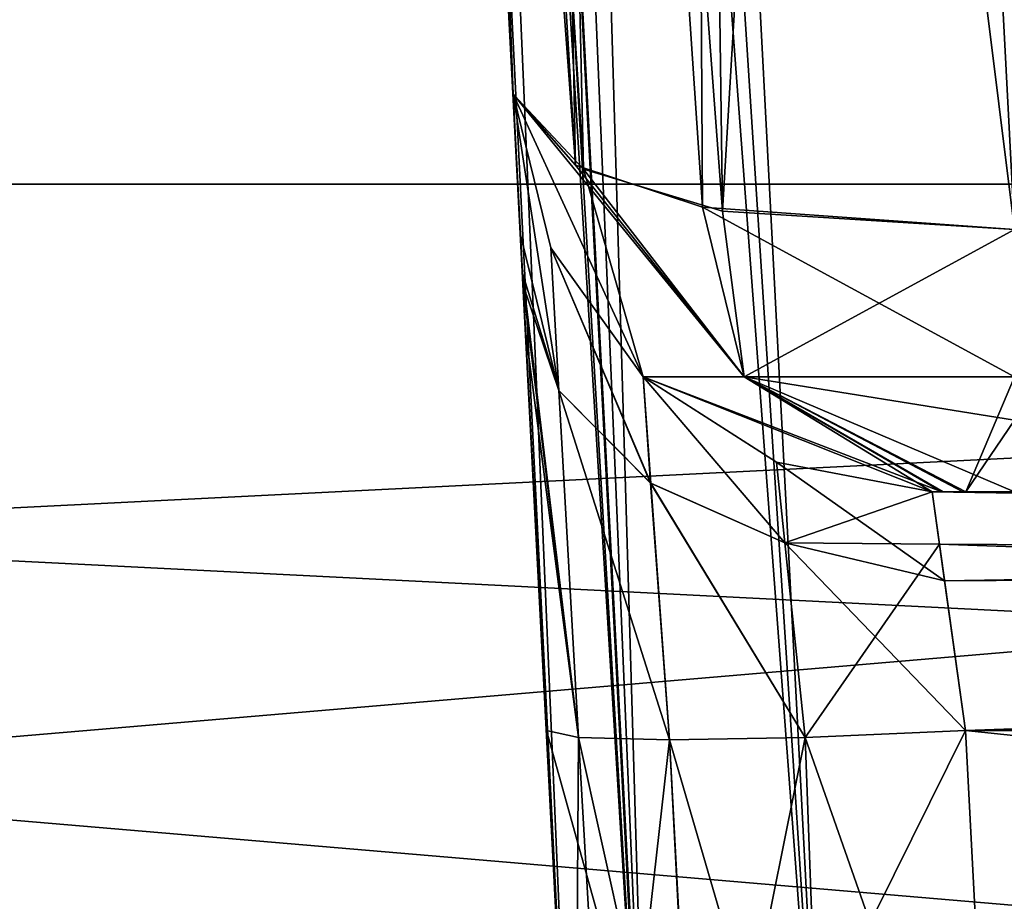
# Model space of a CAD drawing. Header units: inches. Extents: x -11.1 to 11.1, y -2.2 to 7.8.
# Tile 529 of 656: x -3.941 to -3.823, y -1.529 to -1.424. Entities that reach past the tile are written whole.
import ezdxf

# ---------------------------------------------------------------- set-up
doc = ezdxf.new("R2010")
doc.units = ezdxf.units.IN
doc.header["$LTSCALE"] = 93.866667
doc.header["$MEASUREMENT"] = 0
for name, color, linetype in [('10211', 7, 'CONTINUOUS'), ('10212', 7, 'CONTINUOUS'), ('10217', 7, 'CONTINUOUS'), ('10218', 7, 'CONTINUOUS'), ('10263', 7, 'CONTINUOUS'), ('2391', 7, 'CONTINUOUS'), ('2392', 7, 'CONTINUOUS'), ('2394', 7, 'CONTINUOUS'), ('2659', 7, 'CONTINUOUS'), ('2673', 7, 'CONTINUOUS'), ('2714', 7, 'CONTINUOUS'), ('2716', 7, 'CONTINUOUS'), ('2733', 7, 'CONTINUOUS'), ('2735', 7, 'CONTINUOUS'), ('2993', 7, 'CONTINUOUS'), ('2994', 7, 'CONTINUOUS'), ('3039', 7, 'CONTINUOUS'), ('3807', 7, 'CONTINUOUS'), ('6927', 7, 'CONTINUOUS'), ('6940', 7, 'CONTINUOUS'), ('9406', 7, 'CONTINUOUS'), ('9409', 7, 'CONTINUOUS'), ('9462', 7, 'CONTINUOUS'), ('9463', 7, 'CONTINUOUS'), ('9480', 7, 'CONTINUOUS'), ('9481', 7, 'CONTINUOUS'), ('9735', 7, 'CONTINUOUS')]:
    doc.layers.add(name, color=color, linetype=linetype)

msp = doc.modelspace()

# ---------------------------------------------------------------- linework, layer by layer
at = {"layer": '10211', "linetype": 'Continuous'}
for points in [[(-3.88116, -1.44921, -4.16527), (-3.88202, -1.43262, -4.11649), (-3.87656, -1.46791, -4.15872), (-3.88116, -1.44921, -4.16527)], [(-3.88202, -1.43262, -4.11649), (-3.8775, -1.45093, -4.11649), (-3.87656, -1.46791, -4.15872), (-3.88202, -1.43262, -4.11649)], [(-3.88091, -1.45395, -4.17088), (-3.88116, -1.44921, -4.16527), (-3.87656, -1.46791, -4.15872), (-3.88091, -1.45395, -4.17088)], [(-3.8775, -1.45093, -4.11649), (-3.86651, -1.46627, -4.11649), (-3.86562, -1.47895, -4.14769), (-3.8775, -1.45093, -4.11649)], [(-3.87656, -1.46791, -4.15872), (-3.8775, -1.45093, -4.11649), (-3.86562, -1.47895, -4.14769), (-3.87656, -1.46791, -4.15872)], [(-3.87805, -1.50843, -4.19638), (-3.88091, -1.45395, -4.17088), (-3.87421, -1.50923, -4.1773), (-3.87805, -1.50843, -4.19638)], [(-3.88091, -1.45395, -4.17088), (-3.87656, -1.46791, -4.15872), (-3.87421, -1.50923, -4.1773), (-3.88091, -1.45395, -4.17088)], [(-3.86651, -1.46627, -4.11649), (-3.85062, -1.47644, -4.11649), (-3.84964, -1.48607, -4.14014), (-3.86651, -1.46627, -4.11649)], [(-3.86562, -1.47895, -4.14769), (-3.86651, -1.46627, -4.11649), (-3.84964, -1.48607, -4.14014), (-3.86562, -1.47895, -4.14769)], [(-3.87656, -1.46791, -4.15872), (-3.86562, -1.47895, -4.14769), (-3.86338, -1.50951, -4.16112), (-3.87656, -1.46791, -4.15872)], [(-3.87421, -1.50923, -4.1773), (-3.87656, -1.46791, -4.15872), (-3.86338, -1.50951, -4.16112), (-3.87421, -1.50923, -4.1773)], [(-3.85062, -1.47644, -4.11649), (-3.83209, -1.48, -4.11649), (-3.84964, -1.48607, -4.14014), (-3.85062, -1.47644, -4.11649)], [(-3.86562, -1.47895, -4.14769), (-3.84964, -1.48607, -4.14014), (-3.8472, -1.50923, -4.15029), (-3.86562, -1.47895, -4.14769)], [(-3.86338, -1.50951, -4.16112), (-3.86562, -1.47895, -4.14769), (-3.8472, -1.50923, -4.15029), (-3.86338, -1.50951, -4.16112)], [(-3.83209, -1.48, -4.11649), (-3.83122, -1.48622, -4.13478), (-3.84964, -1.48607, -4.14014), (-3.83209, -1.48, -4.11649)], [(-3.84964, -1.48607, -4.14014), (-3.83122, -1.48622, -4.13478), (-3.8472, -1.50923, -4.15029), (-3.84964, -1.48607, -4.14014)], [(-3.83122, -1.48622, -4.13478), (-3.82812, -1.50843, -4.14645), (-3.8472, -1.50923, -4.15029), (-3.83122, -1.48622, -4.13478)]]:
    msp.add_3dface(points, dxfattribs=at)
at = {"layer": '10212', "linetype": 'Continuous'}
for points in [[(-3.87464, -1.57343, -4.19979), (-3.87805, -1.50843, -4.19638), (-3.87421, -1.50923, -4.1773), (-3.87464, -1.57343, -4.19979)], [(-3.82812, -1.50843, -4.14645), (-3.82471, -1.57343, -4.14986), (-3.86001, -1.57278, -4.16439), (-3.82812, -1.50843, -4.14645)], [(-3.8472, -1.50923, -4.15029), (-3.82812, -1.50843, -4.14645), (-3.86001, -1.57278, -4.16439), (-3.8472, -1.50923, -4.15029)], [(-3.87464, -1.57343, -4.19979), (-3.87421, -1.50923, -4.1773), (-3.87053, -1.57294, -4.17984), (-3.87464, -1.57343, -4.19979)], [(-3.87421, -1.50923, -4.1773), (-3.86338, -1.50951, -4.16112), (-3.87053, -1.57294, -4.17984), (-3.87421, -1.50923, -4.1773)], [(-3.87053, -1.57294, -4.17984), (-3.86338, -1.50951, -4.16112), (-3.86001, -1.57278, -4.16439), (-3.87053, -1.57294, -4.17984)], [(-3.86338, -1.50951, -4.16112), (-3.8472, -1.50923, -4.15029), (-3.86001, -1.57278, -4.16439), (-3.86338, -1.50951, -4.16112)]]:
    msp.add_3dface(points, dxfattribs=at)
at = {"layer": '10217', "linetype": 'Continuous'}
for points in [[(-3.87805, -1.50843, 4.19638), (-3.87464, -1.57343, 4.19979), (-3.86013, -1.57278, 4.16451), (-3.87805, -1.50843, 4.19638)], [(-3.87421, -1.50923, 4.1773), (-3.87805, -1.50843, 4.19638), (-3.86013, -1.57278, 4.16451), (-3.87421, -1.50923, 4.1773)], [(-3.82471, -1.57343, 4.14986), (-3.82812, -1.50843, 4.14645), (-3.8472, -1.50923, 4.15029), (-3.82471, -1.57343, 4.14986)], [(-3.86338, -1.50951, 4.16112), (-3.87421, -1.50923, 4.1773), (-3.86013, -1.57278, 4.16451), (-3.86338, -1.50951, 4.16112)], [(-3.8472, -1.50923, 4.15029), (-3.86338, -1.50951, 4.16112), (-3.84489, -1.57293, 4.15407), (-3.8472, -1.50923, 4.15029)], [(-3.84489, -1.57293, 4.15407), (-3.86338, -1.50951, 4.16112), (-3.86013, -1.57278, 4.16451), (-3.84489, -1.57293, 4.15407)], [(-3.82471, -1.57343, 4.14986), (-3.8472, -1.50923, 4.15029), (-3.84489, -1.57293, 4.15407), (-3.82471, -1.57343, 4.14986)]]:
    msp.add_3dface(points, dxfattribs=at)
at = {"layer": '10218', "linetype": 'Continuous'}
for points in [[(-3.88202, -1.43262, 4.11649), (-3.88084, -1.45527, 4.17226), (-3.87657, -1.46792, 4.15875), (-3.88202, -1.43262, 4.11649)], [(-3.8775, -1.45093, 4.11649), (-3.88202, -1.43262, 4.11649), (-3.87657, -1.46792, 4.15875), (-3.8775, -1.45093, 4.11649)], [(-3.86651, -1.46627, 4.11649), (-3.8775, -1.45093, 4.11649), (-3.86563, -1.47896, 4.14771), (-3.86651, -1.46627, 4.11649)], [(-3.8775, -1.45093, 4.11649), (-3.87657, -1.46792, 4.15875), (-3.86563, -1.47896, 4.14771), (-3.8775, -1.45093, 4.11649)], [(-3.88084, -1.45527, 4.17226), (-3.88055, -1.46084, 4.17748), (-3.87421, -1.50923, 4.1773), (-3.88084, -1.45527, 4.17226)], [(-3.88084, -1.45527, 4.17226), (-3.87421, -1.50923, 4.1773), (-3.87657, -1.46792, 4.15875), (-3.88084, -1.45527, 4.17226)], [(-3.88055, -1.46084, 4.17748), (-3.87805, -1.50843, 4.19638), (-3.87421, -1.50923, 4.1773), (-3.88055, -1.46084, 4.17748)], [(-3.85062, -1.47644, 4.11649), (-3.86651, -1.46627, 4.11649), (-3.84964, -1.48608, 4.14015), (-3.85062, -1.47644, 4.11649)], [(-3.86651, -1.46627, 4.11649), (-3.86563, -1.47896, 4.14771), (-3.84964, -1.48608, 4.14015), (-3.86651, -1.46627, 4.11649)], [(-3.87421, -1.50923, 4.1773), (-3.86338, -1.50951, 4.16112), (-3.87657, -1.46792, 4.15875), (-3.87421, -1.50923, 4.1773)], [(-3.87657, -1.46792, 4.15875), (-3.86338, -1.50951, 4.16112), (-3.86563, -1.47896, 4.14771), (-3.87657, -1.46792, 4.15875)], [(-3.83061, -1.49058, 4.13936), (-3.83209, -1.48, 4.11649), (-3.85062, -1.47644, 4.11649), (-3.83061, -1.49058, 4.13936)], [(-3.83061, -1.49058, 4.13936), (-3.85062, -1.47644, 4.11649), (-3.84964, -1.48608, 4.14015), (-3.83061, -1.49058, 4.13936)], [(-3.86338, -1.50951, 4.16112), (-3.8472, -1.50923, 4.15029), (-3.86563, -1.47896, 4.14771), (-3.86338, -1.50951, 4.16112)], [(-3.86563, -1.47896, 4.14771), (-3.8472, -1.50923, 4.15029), (-3.84964, -1.48608, 4.14015), (-3.86563, -1.47896, 4.14771)], [(-3.82812, -1.50843, 4.14645), (-3.83061, -1.49058, 4.13936), (-3.84964, -1.48608, 4.14015), (-3.82812, -1.50843, 4.14645)], [(-3.8472, -1.50923, 4.15029), (-3.82812, -1.50843, 4.14645), (-3.84964, -1.48608, 4.14015), (-3.8472, -1.50923, 4.15029)]]:
    msp.add_3dface(points, dxfattribs=at)
at = {"layer": '10263', "linetype": 'Continuous'}
for points in [[(-3.92366, -0.63817, -4.4453), (-3.87464, -1.57343, -4.39629), (-3.86597, -1.57278, -4.41745), (-3.92366, -0.63817, -4.4453)], [(-3.92136, -0.63865, -4.45675), (-3.92366, -0.63817, -4.4453), (-3.86597, -1.57278, -4.41745), (-3.92136, -0.63865, -4.45675)], [(-3.91486, -0.63882, -4.46646), (-3.92136, -0.63865, -4.45675), (-3.86597, -1.57278, -4.41745), (-3.91486, -0.63882, -4.46646)], [(-3.91486, -0.63882, -4.46646), (-3.84469, -1.57343, -4.42625), (-3.90515, -0.63865, -4.47296), (-3.91486, -0.63882, -4.46646)], [(-3.84469, -1.57343, -4.42625), (-3.91486, -0.63882, -4.46646), (-3.86597, -1.57278, -4.41745), (-3.84469, -1.57343, -4.42625)], [(-3.84469, -1.57343, -4.42625), (-3.8937, -0.63817, -4.47526), (-3.90515, -0.63865, -4.47296), (-3.84469, -1.57343, -4.42625)]]:
    msp.add_3dface(points, dxfattribs=at)
at = {"layer": '2391', "linetype": 'Continuous'}
msp.add_3dface([(-3.83865, -1.13627, 3.69695), (-3.82228, -1.44873, 3.82319), (-3.22861, -1.13627, 3.69695), (-3.83865, -1.13627, 3.69695)], dxfattribs=at)
at = {"layer": '2392', "linetype": 'Continuous'}
for points in [[(-3.83209, -1.48, 4.11649), (-3.1969, -1.48, 4.11649), (-3.83209, -1.48, 3.88012), (-3.83209, -1.48, 4.11649)], [(-3.83209, -1.48, 3.88012), (-3.1969, -1.48, 4.11649), (-3.83093, -1.48, 3.87509), (-3.83209, -1.48, 3.88012)], [(-3.1969, -1.48, -3.86955), (-3.1969, -1.48, -4.11649), (-3.83209, -1.48, -4.11649), (-3.1969, -1.48, -3.86955)], [(-3.82228, -1.48, -3.86955), (-3.1969, -1.48, -3.86955), (-3.83209, -1.48, -4.11649), (-3.82228, -1.48, -3.86955)], [(-3.82806, -1.48, -3.87155), (-3.82228, -1.48, -3.86955), (-3.83209, -1.48, -4.11649), (-3.82806, -1.48, -3.87155)], [(-3.83077, -1.48, -3.8748), (-3.82806, -1.48, -3.87155), (-3.83209, -1.48, -4.11649), (-3.83077, -1.48, -3.8748)], [(-3.83209, -1.48, -3.88012), (-3.83077, -1.48, -3.8748), (-3.83209, -1.48, -4.11649), (-3.83209, -1.48, -3.88012)], [(-3.83093, -1.48, 3.87509), (-3.1969, -1.48, 4.11649), (-3.82845, -1.48, 3.87188), (-3.83093, -1.48, 3.87509)], [(-3.82845, -1.48, 3.87188), (-3.1969, -1.48, 4.11649), (-3.82228, -1.48, 3.86955), (-3.82845, -1.48, 3.87188)]]:
    msp.add_3dface(points, dxfattribs=at)
at = {"layer": '2394', "linetype": 'Continuous'}
for points in [[(-4.83591, -1.42004, 3.67678), (-3.12184, -1.24563, 3.60632), (-4.8321, -1.44332, 3.68619), (-4.83591, -1.42004, 3.67678)], [(-3.12184, -1.24563, 3.60632), (-3.1679, -1.44332, 3.68619), (-4.8321, -1.44332, 3.68619), (-3.12184, -1.24563, 3.60632)], [(-3.1679, -1.44332, 3.68619), (-3.14253, -1.52907, 3.72083), (-4.88447, -1.58937, 3.74519), (-3.1679, -1.44332, 3.68619)], [(-4.85689, -1.52752, 3.7202), (-3.1679, -1.44332, 3.68619), (-4.88447, -1.58937, 3.74519), (-4.85689, -1.52752, 3.7202)], [(-4.8321, -1.44332, 3.68619), (-3.1679, -1.44332, 3.68619), (-4.85689, -1.52752, 3.7202), (-4.8321, -1.44332, 3.68619)]]:
    msp.add_3dface(points, dxfattribs=at)
at = {"layer": '2659', "linetype": 'Continuous'}
for points in [[(-3.9385, -0.355, -2.83706), (-3.90119, -1.06684, -3.71193), (-3.87464, -1.57343, -4.39629), (-3.9385, -0.355, -2.83706)], [(-3.92366, -0.63817, -4.4453), (-3.9385, -0.355, -2.83706), (-3.87464, -1.57343, -4.39629), (-3.92366, -0.63817, -4.4453)], [(-3.88202, -1.43262, -4.11649), (-3.88116, -1.44921, -4.16527), (-3.90119, -1.06684, -3.71193), (-3.88202, -1.43262, -4.11649)], [(-3.90119, -1.06684, -3.71193), (-3.88116, -1.44921, -4.16527), (-3.87464, -1.57343, -4.39629), (-3.90119, -1.06684, -3.71193)], [(-3.89857, -1.11693, -3.75258), (-3.88202, -1.43262, -4.11649), (-3.90119, -1.06684, -3.71193), (-3.89857, -1.11693, -3.75258)], [(-3.88202, -1.43262, -3.88012), (-3.88202, -1.43262, -4.11649), (-3.89857, -1.11693, -3.75258), (-3.88202, -1.43262, -3.88012)], [(-3.88116, -1.44921, -4.16527), (-3.88091, -1.45395, -4.17088), (-3.87464, -1.57343, -4.39629), (-3.88116, -1.44921, -4.16527)], [(-3.88091, -1.45395, -4.17088), (-3.87805, -1.50843, -4.19638), (-3.87464, -1.57343, -4.39629), (-3.88091, -1.45395, -4.17088)], [(-3.87805, -1.50843, -4.19638), (-3.87464, -1.57343, -4.19979), (-3.87464, -1.57343, -4.39629), (-3.87805, -1.50843, -4.19638)]]:
    msp.add_3dface(points, dxfattribs=at)
at = {"layer": '2673', "linetype": 'Continuous'}
for points in [[(-3.87464, -1.57343, 4.19979), (-3.9385, -0.355, 4.51792), (-3.92366, -0.63817, 4.4453), (-3.87464, -1.57343, 4.19979)], [(-3.9385, -0.355, 4.51792), (-3.87464, -1.57343, 4.19979), (-3.87805, -1.50843, 4.19638), (-3.9385, -0.355, 4.51792)], [(-3.89857, -1.11693, 3.75258), (-3.9385, -0.355, 4.51792), (-3.88202, -1.43262, 3.88012), (-3.89857, -1.11693, 3.75258)], [(-3.88202, -1.43262, 3.88012), (-3.9385, -0.355, 4.51792), (-3.88202, -1.43262, 4.11649), (-3.88202, -1.43262, 3.88012)], [(-3.88202, -1.43262, 4.11649), (-3.9385, -0.355, 4.51792), (-3.88084, -1.45527, 4.17226), (-3.88202, -1.43262, 4.11649)], [(-3.88084, -1.45527, 4.17226), (-3.9385, -0.355, 4.51792), (-3.88055, -1.46084, 4.17748), (-3.88084, -1.45527, 4.17226)], [(-3.88055, -1.46084, 4.17748), (-3.9385, -0.355, 4.51792), (-3.87805, -1.50843, 4.19638), (-3.88055, -1.46084, 4.17748)], [(-3.87464, -1.57343, 4.39629), (-3.87464, -1.57343, 4.19979), (-3.92366, -0.63817, 4.4453), (-3.87464, -1.57343, 4.39629)]]:
    msp.add_3dface(points, dxfattribs=at)
at = {"layer": '2714', "linetype": 'Continuous'}
for points in [[(-3.93735, -0.62121, -4.57785), (-3.89693, -0.63817, -4.57874), (-8.57837, -1.57343, -4.62775), (-3.93735, -0.62121, -4.57785)], [(-4.10307, -0.63817, -4.57874), (-3.93735, -0.62121, -4.57785), (-8.57837, -1.57343, -4.62775), (-4.10307, -0.63817, -4.57874)], [(-1.93717, -0.62139, -4.57786), (-1.89693, -0.63817, -4.57874), (-8.57837, -1.57343, -4.62775), (-1.93717, -0.62139, -4.57786)], [(-2.10307, -0.63817, -4.57874), (-1.93717, -0.62139, -4.57786), (-8.57837, -1.57343, -4.62775), (-2.10307, -0.63817, -4.57874)], [(-2.91767, -0.62139, -4.57786), (-2.87743, -0.63817, -4.57874), (-8.57837, -1.57343, -4.62775), (-2.91767, -0.62139, -4.57786)], [(-3.12257, -0.63817, -4.57874), (-2.91767, -0.62139, -4.57786), (-8.57837, -1.57343, -4.62775), (-3.12257, -0.63817, -4.57874)], [(5.12257, -0.63817, -4.57874), (5.89693, -0.63817, -4.57874), (-8.57837, -1.57343, -4.62775), (5.12257, -0.63817, -4.57874)], [(-8.57837, -1.57343, -4.62775), (5.89693, -0.63817, -4.57874), (6.10307, -0.63817, -4.57874), (-8.57837, -1.57343, -4.62775)], [(4.87743, -0.63817, -4.57874), (5.12257, -0.63817, -4.57874), (-8.57837, -1.57343, -4.62775), (4.87743, -0.63817, -4.57874)], [(4.10307, -0.63817, -4.57874), (4.87743, -0.63817, -4.57874), (-8.57837, -1.57343, -4.62775), (4.10307, -0.63817, -4.57874)], [(3.89693, -0.63817, -4.57874), (4.10307, -0.63817, -4.57874), (-8.57837, -1.57343, -4.62775), (3.89693, -0.63817, -4.57874)], [(3.12257, -0.63817, -4.57874), (3.89693, -0.63817, -4.57874), (-8.57837, -1.57343, -4.62775), (3.12257, -0.63817, -4.57874)], [(2.87743, -0.63817, -4.57874), (3.12257, -0.63817, -4.57874), (-8.57837, -1.57343, -4.62775), (2.87743, -0.63817, -4.57874)], [(2.10307, -0.63817, -4.57874), (2.87743, -0.63817, -4.57874), (-8.57837, -1.57343, -4.62775), (2.10307, -0.63817, -4.57874)], [(1.89693, -0.63817, -4.57874), (2.10307, -0.63817, -4.57874), (-8.57837, -1.57343, -4.62775), (1.89693, -0.63817, -4.57874)], [(-1.89693, -0.63817, -4.57874), (1.89693, -0.63817, -4.57874), (-8.57837, -1.57343, -4.62775), (-1.89693, -0.63817, -4.57874)], [(-2.87743, -0.63817, -4.57874), (-2.10307, -0.63817, -4.57874), (-8.57837, -1.57343, -4.62775), (-2.87743, -0.63817, -4.57874)], [(-3.89693, -0.63817, -4.57874), (-3.12257, -0.63817, -4.57874), (-8.57837, -1.57343, -4.62775), (-3.89693, -0.63817, -4.57874)], [(8.57837, -1.57343, -4.62775), (-8.57837, -1.57343, -4.62775), (8.52935, -0.63817, -4.57874), (8.57837, -1.57343, -4.62775)], [(8.52935, -0.63817, -4.57874), (-8.57837, -1.57343, -4.62775), (7.12257, -0.63817, -4.57874), (8.52935, -0.63817, -4.57874)], [(7.12257, -0.63817, -4.57874), (-8.57837, -1.57343, -4.62775), (6.87743, -0.63817, -4.57874), (7.12257, -0.63817, -4.57874)], [(6.87743, -0.63817, -4.57874), (-8.57837, -1.57343, -4.62775), (6.10307, -0.63817, -4.57874), (6.87743, -0.63817, -4.57874)]]:
    msp.add_3dface(points, dxfattribs=at)
at = {"layer": '2716', "linetype": 'Continuous'}
for points in [[(-8.57837, -1.57343, 4.62775), (8.57837, -1.57343, 4.62775), (-8.52935, -0.63817, 4.57874), (-8.57837, -1.57343, 4.62775)], [(-8.52935, -0.63817, 4.57874), (8.57837, -1.57343, 4.62775), (-7.12257, -0.63817, 4.57874), (-8.52935, -0.63817, 4.57874)], [(-7.12257, -0.63817, 4.57874), (8.57837, -1.57343, 4.62775), (-6.87743, -0.63817, 4.57874), (-7.12257, -0.63817, 4.57874)], [(-6.87743, -0.63817, 4.57874), (8.57837, -1.57343, 4.62775), (-6.10307, -0.63817, 4.57874), (-6.87743, -0.63817, 4.57874)], [(-6.10307, -0.63817, 4.57874), (8.57837, -1.57343, 4.62775), (-5.89693, -0.63817, 4.57874), (-6.10307, -0.63817, 4.57874)], [(-5.89693, -0.63817, 4.57874), (8.57837, -1.57343, 4.62775), (-5.12257, -0.63817, 4.57874), (-5.89693, -0.63817, 4.57874)], [(-5.12257, -0.63817, 4.57874), (8.57837, -1.57343, 4.62775), (-4.87743, -0.63817, 4.57874), (-5.12257, -0.63817, 4.57874)], [(-4.87743, -0.63817, 4.57874), (8.57837, -1.57343, 4.62775), (-4.10307, -0.63817, 4.57874), (-4.87743, -0.63817, 4.57874)], [(8.57837, -1.57343, 4.62775), (-3.89693, -0.63817, 4.57874), (-4.10307, -0.63817, 4.57874), (8.57837, -1.57343, 4.62775)], [(-3.12257, -0.63817, 4.57874), (-3.89693, -0.63817, 4.57874), (8.57837, -1.57343, 4.62775), (-3.12257, -0.63817, 4.57874)]]:
    msp.add_3dface(points, dxfattribs=at)
at = {"layer": '2733', "linetype": 'Continuous'}
for points in [[(-3.8937, -0.63817, 4.47526), (-3.1258, -0.63817, 4.47526), (-3.84469, -1.57343, 4.42625), (-3.8937, -0.63817, 4.47526)], [(-3.1258, -0.63817, 4.47526), (-3.17481, -1.57343, 4.42625), (-3.84469, -1.57343, 4.42625), (-3.1258, -0.63817, 4.47526)]]:
    msp.add_3dface(points, dxfattribs=at)
at = {"layer": '2735', "linetype": 'Continuous'}
for points in [[(-3.17481, -1.57343, -4.42625), (-3.1258, -0.63817, -4.47526), (-3.8937, -0.63817, -4.47526), (-3.17481, -1.57343, -4.42625)], [(-3.84469, -1.57343, -4.42625), (-3.17481, -1.57343, -4.42625), (-3.8937, -0.63817, -4.47526), (-3.84469, -1.57343, -4.42625)]]:
    msp.add_3dface(points, dxfattribs=at)
at = {"layer": '2993', "linetype": 'Continuous'}
msp.add_3dface([(-3.83865, -1.13627, -3.69695), (-3.22861, -1.13627, -3.69695), (-3.82228, -1.44873, -3.82319), (-3.83865, -1.13627, -3.69695)], dxfattribs=at)
at = {"layer": '2994', "linetype": 'Continuous'}
for points in [[(-4.87816, -1.24563, -3.60632), (-4.8321, -1.44332, -3.68619), (-3.1679, -1.44332, -3.68619), (-4.87816, -1.24563, -3.60632)], [(-3.16409, -1.42004, -3.67678), (-4.87816, -1.24563, -3.60632), (-3.1679, -1.44332, -3.68619), (-3.16409, -1.42004, -3.67678)], [(-4.8321, -1.44332, -3.68619), (-4.85747, -1.52907, -3.72083), (-3.11553, -1.58937, -3.74519), (-4.8321, -1.44332, -3.68619)], [(-3.1679, -1.44332, -3.68619), (-4.8321, -1.44332, -3.68619), (-3.14276, -1.52846, -3.72058), (-3.1679, -1.44332, -3.68619)], [(-3.14276, -1.52846, -3.72058), (-4.8321, -1.44332, -3.68619), (-3.11553, -1.58937, -3.74519), (-3.14276, -1.52846, -3.72058)]]:
    msp.add_3dface(points, dxfattribs=at)
at = {"layer": '3039', "linetype": 'Continuous'}
for points in [[(-3.82812, -1.50843, 4.14645), (-3.82471, -1.57343, 4.14986), (-3.20477, -1.57343, 4.14986), (-3.82812, -1.50843, 4.14645)], [(-3.20137, -1.50843, 4.14645), (-3.82812, -1.50843, 4.14645), (-3.20477, -1.57343, 4.14986), (-3.20137, -1.50843, 4.14645)]]:
    msp.add_3dface(points, dxfattribs=at)
at = {"layer": '3807', "linetype": 'Continuous'}
for points in [[(-3.1969, -1.48, 4.11649), (-3.83209, -1.48, 4.11649), (-3.83061, -1.49058, 4.13936), (-3.1969, -1.48, 4.11649)], [(-3.19792, -1.48651, 4.13514), (-3.1969, -1.48, 4.11649), (-3.83061, -1.49058, 4.13936), (-3.19792, -1.48651, 4.13514)], [(-3.82812, -1.50843, 4.14645), (-3.19792, -1.48651, 4.13514), (-3.83061, -1.49058, 4.13936), (-3.82812, -1.50843, 4.14645)], [(-3.82812, -1.50843, 4.14645), (-3.20137, -1.50843, 4.14645), (-3.19792, -1.48651, 4.13514), (-3.82812, -1.50843, 4.14645)]]:
    msp.add_3dface(points, dxfattribs=at)
at = {"layer": '6927', "linetype": 'Continuous'}
for points in [[(-3.82812, -1.50843, -4.14645), (-3.20137, -1.50843, -4.14645), (-3.82471, -1.57343, -4.14986), (-3.82812, -1.50843, -4.14645)], [(-3.20137, -1.50843, -4.14645), (-3.20477, -1.57343, -4.14986), (-3.82471, -1.57343, -4.14986), (-3.20137, -1.50843, -4.14645)]]:
    msp.add_3dface(points, dxfattribs=at)
at = {"layer": '6940', "linetype": 'Continuous'}
for points in [[(-3.83209, -1.48, -4.11649), (-3.1969, -1.48, -4.11649), (-3.19845, -1.48989, -4.13875), (-3.83209, -1.48, -4.11649)], [(-3.83209, -1.48, -4.11649), (-3.19845, -1.48989, -4.13875), (-3.83122, -1.48622, -4.13478), (-3.83209, -1.48, -4.11649)], [(-3.20137, -1.50843, -4.14645), (-3.82812, -1.50843, -4.14645), (-3.83122, -1.48622, -4.13478), (-3.20137, -1.50843, -4.14645)], [(-3.19845, -1.48989, -4.13875), (-3.20137, -1.50843, -4.14645), (-3.83122, -1.48622, -4.13478), (-3.19845, -1.48989, -4.13875)]]:
    msp.add_3dface(points, dxfattribs=at)
at = {"layer": '9406', "linetype": 'Continuous'}
for points in [[(-3.88202, -1.43262, -3.88012), (-3.89857, -1.11693, -3.75258), (-3.89368, -1.12518, -3.73154), (-3.88202, -1.43262, -3.88012)], [(-3.88202, -1.43262, -3.88012), (-3.89368, -1.12518, -3.73154), (-3.87363, -1.44155, -3.85178), (-3.88202, -1.43262, -3.88012)], [(-3.89368, -1.12518, -3.73154), (-3.88061, -1.13173, -3.71362), (-3.87363, -1.44155, -3.85178), (-3.89368, -1.12518, -3.73154)], [(-3.88061, -1.13173, -3.71362), (-3.86131, -1.13562, -3.70149), (-3.85706, -1.44655, -3.83435), (-3.88061, -1.13173, -3.71362)], [(-3.87363, -1.44155, -3.85178), (-3.88061, -1.13173, -3.71362), (-3.85706, -1.44655, -3.83435), (-3.87363, -1.44155, -3.85178)], [(-3.86131, -1.13562, -3.70149), (-3.83865, -1.13627, -3.69695), (-3.85706, -1.44655, -3.83435), (-3.86131, -1.13562, -3.70149)], [(-3.83865, -1.13627, -3.69695), (-3.82228, -1.44873, -3.82319), (-3.85706, -1.44655, -3.83435), (-3.83865, -1.13627, -3.69695)]]:
    msp.add_3dface(points, dxfattribs=at)
at = {"layer": '9409', "linetype": 'Continuous'}
for points in [[(-3.89857, -1.11693, 3.75258), (-3.88202, -1.43262, 3.88012), (-3.87457, -1.44107, 3.85335), (-3.89857, -1.11693, 3.75258)], [(-3.89368, -1.12518, 3.73154), (-3.89857, -1.11693, 3.75258), (-3.87457, -1.44107, 3.85335), (-3.89368, -1.12518, 3.73154)], [(-3.88061, -1.13173, 3.71362), (-3.89368, -1.12518, 3.73154), (-3.87457, -1.44107, 3.85335), (-3.88061, -1.13173, 3.71362)], [(-3.86131, -1.13562, 3.70149), (-3.88061, -1.13173, 3.71362), (-3.85944, -1.44608, 3.83609), (-3.86131, -1.13562, 3.70149)], [(-3.85944, -1.44608, 3.83609), (-3.88061, -1.13173, 3.71362), (-3.87457, -1.44107, 3.85335), (-3.85944, -1.44608, 3.83609)], [(-3.82228, -1.44873, 3.82319), (-3.83865, -1.13627, 3.69695), (-3.86131, -1.13562, 3.70149), (-3.82228, -1.44873, 3.82319)], [(-3.82228, -1.44873, 3.82319), (-3.86131, -1.13562, 3.70149), (-3.85944, -1.44608, 3.83609), (-3.82228, -1.44873, 3.82319)]]:
    msp.add_3dface(points, dxfattribs=at)
at = {"layer": '9462', "linetype": 'Continuous'}
for points in [[(-3.88202, -1.43262, -3.88012), (-3.87363, -1.44155, -3.85178), (-3.86651, -1.46627, -3.88012), (-3.88202, -1.43262, -3.88012)], [(-3.87363, -1.44155, -3.85178), (-3.85706, -1.44655, -3.83435), (-3.85449, -1.46627, -3.84925), (-3.87363, -1.44155, -3.85178)], [(-3.87363, -1.44155, -3.85178), (-3.85449, -1.46627, -3.84925), (-3.86651, -1.46627, -3.88012), (-3.87363, -1.44155, -3.85178)], [(-3.85706, -1.44655, -3.83435), (-3.82228, -1.44873, -3.82319), (-3.85449, -1.46627, -3.84925), (-3.85706, -1.44655, -3.83435)], [(-3.82228, -1.44873, -3.82319), (-3.82228, -1.46627, -3.83513), (-3.85449, -1.46627, -3.84925), (-3.82228, -1.44873, -3.82319)], [(-3.85449, -1.46627, -3.84925), (-3.83209, -1.48, -3.88012), (-3.86651, -1.46627, -3.88012), (-3.85449, -1.46627, -3.84925)], [(-3.82806, -1.48, -3.87155), (-3.83077, -1.48, -3.8748), (-3.85449, -1.46627, -3.84925), (-3.82806, -1.48, -3.87155)], [(-3.82228, -1.46627, -3.83513), (-3.82806, -1.48, -3.87155), (-3.85449, -1.46627, -3.84925), (-3.82228, -1.46627, -3.83513)], [(-3.83077, -1.48, -3.8748), (-3.83209, -1.48, -3.88012), (-3.85449, -1.46627, -3.84925), (-3.83077, -1.48, -3.8748)], [(-3.82228, -1.47145, -3.84159), (-3.82806, -1.48, -3.87155), (-3.82228, -1.46627, -3.83513), (-3.82228, -1.47145, -3.84159)], [(-3.82228, -1.48, -3.86955), (-3.82806, -1.48, -3.87155), (-3.82228, -1.47145, -3.84159), (-3.82228, -1.48, -3.86955)]]:
    msp.add_3dface(points, dxfattribs=at)
at = {"layer": '9463', "linetype": 'Continuous'}
for points in [[(-3.88202, -1.43262, -4.11649), (-3.88202, -1.43262, -3.88012), (-3.86651, -1.46627, -3.88012), (-3.88202, -1.43262, -4.11649)], [(-3.88202, -1.43262, -4.11649), (-3.86651, -1.46627, -3.88012), (-3.8775, -1.45093, -4.11649), (-3.88202, -1.43262, -4.11649)], [(-3.8775, -1.45093, -4.11649), (-3.86651, -1.46627, -3.88012), (-3.86651, -1.46627, -4.11649), (-3.8775, -1.45093, -4.11649)], [(-3.86651, -1.46627, -3.88012), (-3.83209, -1.48, -3.88012), (-3.86651, -1.46627, -4.11649), (-3.86651, -1.46627, -3.88012)], [(-3.86651, -1.46627, -4.11649), (-3.83209, -1.48, -3.88012), (-3.85062, -1.47644, -4.11649), (-3.86651, -1.46627, -4.11649)], [(-3.83209, -1.48, -3.88012), (-3.83209, -1.48, -4.11649), (-3.85062, -1.47644, -4.11649), (-3.83209, -1.48, -3.88012)]]:
    msp.add_3dface(points, dxfattribs=at)
at = {"layer": '9480', "linetype": 'Continuous'}
for points in [[(-3.88202, -1.43262, 3.88012), (-3.88202, -1.43262, 4.11649), (-3.8775, -1.45093, 4.11649), (-3.88202, -1.43262, 3.88012)], [(-3.86651, -1.46627, 3.88012), (-3.88202, -1.43262, 3.88012), (-3.86651, -1.46627, 4.11649), (-3.86651, -1.46627, 3.88012)], [(-3.86651, -1.46627, 4.11649), (-3.88202, -1.43262, 3.88012), (-3.8775, -1.45093, 4.11649), (-3.86651, -1.46627, 4.11649)], [(-3.83209, -1.48, 4.11649), (-3.83209, -1.48, 3.88012), (-3.86651, -1.46627, 3.88012), (-3.83209, -1.48, 4.11649)], [(-3.83209, -1.48, 4.11649), (-3.86651, -1.46627, 3.88012), (-3.85062, -1.47644, 4.11649), (-3.83209, -1.48, 4.11649)], [(-3.85062, -1.47644, 4.11649), (-3.86651, -1.46627, 3.88012), (-3.86651, -1.46627, 4.11649), (-3.85062, -1.47644, 4.11649)]]:
    msp.add_3dface(points, dxfattribs=at)
at = {"layer": '9481', "linetype": 'Continuous'}
for points in [[(-3.87457, -1.44107, 3.85335), (-3.88202, -1.43262, 3.88012), (-3.85449, -1.46627, 3.84926), (-3.87457, -1.44107, 3.85335)], [(-3.88202, -1.43262, 3.88012), (-3.86651, -1.46627, 3.88012), (-3.85449, -1.46627, 3.84926), (-3.88202, -1.43262, 3.88012)], [(-3.85944, -1.44608, 3.83609), (-3.87457, -1.44107, 3.85335), (-3.85449, -1.46627, 3.84926), (-3.85944, -1.44608, 3.83609)], [(-3.82228, -1.44873, 3.82319), (-3.85944, -1.44608, 3.83609), (-3.82228, -1.46627, 3.83513), (-3.82228, -1.44873, 3.82319)], [(-3.82228, -1.46627, 3.83513), (-3.85944, -1.44608, 3.83609), (-3.85449, -1.46627, 3.84926), (-3.82228, -1.46627, 3.83513)], [(-3.83209, -1.48, 3.88012), (-3.83093, -1.48, 3.87509), (-3.86651, -1.46627, 3.88012), (-3.83209, -1.48, 3.88012)], [(-3.86651, -1.46627, 3.88012), (-3.83093, -1.48, 3.87509), (-3.85449, -1.46627, 3.84926), (-3.86651, -1.46627, 3.88012)], [(-3.83093, -1.48, 3.87509), (-3.82845, -1.48, 3.87188), (-3.85449, -1.46627, 3.84926), (-3.83093, -1.48, 3.87509)], [(-3.82845, -1.48, 3.87188), (-3.82228, -1.48, 3.86955), (-3.85449, -1.46627, 3.84926), (-3.82845, -1.48, 3.87188)], [(-3.82228, -1.48, 3.86955), (-3.82228, -1.47145, 3.84159), (-3.85449, -1.46627, 3.84926), (-3.82228, -1.48, 3.86955)], [(-3.82228, -1.47145, 3.84159), (-3.82228, -1.46627, 3.83513), (-3.85449, -1.46627, 3.84926), (-3.82228, -1.47145, 3.84159)]]:
    msp.add_3dface(points, dxfattribs=at)
at = {"layer": '9735', "linetype": 'Continuous'}
for points in [[(-3.87464, -1.57343, 4.39629), (-3.92366, -0.63817, 4.4453), (-3.92136, -0.63865, 4.45675), (-3.87464, -1.57343, 4.39629)], [(-3.87464, -1.57343, 4.39629), (-3.92136, -0.63865, 4.45675), (-3.91486, -0.63882, 4.46646), (-3.87464, -1.57343, 4.39629)], [(-3.91486, -0.63882, 4.46646), (-3.90515, -0.63865, 4.47296), (-3.86585, -1.57278, 4.41757), (-3.91486, -0.63882, 4.46646)], [(-3.87464, -1.57343, 4.39629), (-3.91486, -0.63882, 4.46646), (-3.86585, -1.57278, 4.41757), (-3.87464, -1.57343, 4.39629)], [(-3.90515, -0.63865, 4.47296), (-3.8937, -0.63817, 4.47526), (-3.86585, -1.57278, 4.41757), (-3.90515, -0.63865, 4.47296)], [(-3.8937, -0.63817, 4.47526), (-3.84469, -1.57343, 4.42625), (-3.86585, -1.57278, 4.41757), (-3.8937, -0.63817, 4.47526)]]:
    msp.add_3dface(points, dxfattribs=at)

doc.saveas('drawing.dxf')
